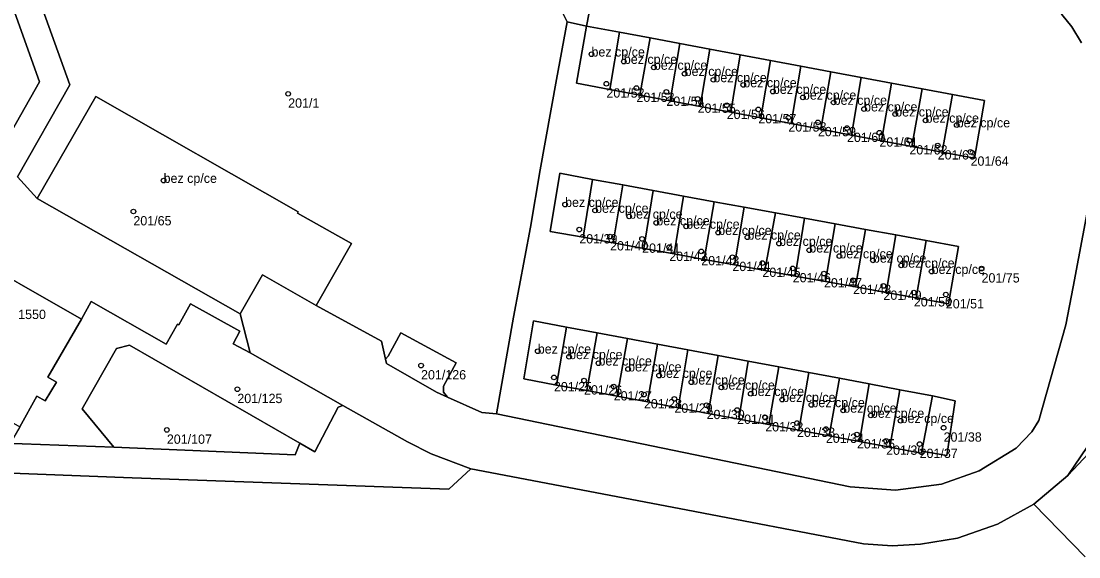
# Model space of a CAD drawing. Extents: x -878211 to -870363, y -1058464 to -1052522.
# Drawn here: x -873555.2 to -873441.8, y -1055727.4 to -1055670 of the extents above; entities that cross this region are included whole.
import ezdxf

# ---------------------------------------------------------------- set-up
doc = ezdxf.new("R2010")
doc.units = 0
for name, color, linetype in [('Definiční body', 7, 'Continuous'), ('Polygon budovy', 7, 'Continuous'), ('Polygon parcely', 7, 'Continuous')]:
    doc.layers.add(name, color=color, linetype=linetype)

msp = doc.modelspace()

# ---------------------------------------------------------------- linework, layer by layer
at = {"layer": 'Definiční body'}
for centre in [(-873494.03, -1055673.50994), (-873490.56, -1055674.29994), (-873487.34, -1055674.92994), (-873484.04, -1055675.59994), (-873492.43, -1055676.67994), (-873489.21, -1055677.13994), (-873480.96, -1055676.25994), (-873477.75, -1055676.80994), (-873526.56, -1055677.75994), (-873486, -1055677.55994), (-873482.65, -1055678.30994), (-873474.58, -1055677.51994), (-873471.36, -1055678.13994), (-873479.53, -1055678.97994), (-873476.14, -1055679.43994), (-873468.06, -1055678.68994), (-873464.8, -1055679.39994), (-873472.92, -1055680.31994), (-873461.46, -1055679.93994), (-873458.2, -1055680.60994), (-873469.75, -1055680.81994), (-873466.63, -1055681.43994), (-873454.86, -1055681.10994), (-873463.15, -1055681.93994), (-873459.94, -1055682.77994), (-873456.9, -1055683.31994), (-873453.38, -1055683.98994), (-873539.92, -1055687.06994), (-873496.86, -1055689.64994), (-873543.16, -1055690.38994), (-873493.64, -1055690.27994), (-873489.99, -1055690.90994), (-873487.08, -1055691.61994), (-873483.87, -1055691.98994), (-873495.34, -1055692.32994), (-873492.04, -1055693.07994), (-873480.44, -1055692.65994), (-873477.31, -1055693.15994), (-873488.6, -1055693.32994), (-873485.69, -1055694.20994), (-873473.92, -1055693.82994), (-873482.26, -1055694.66994), (-873478.92, -1055695.28994), (-873470.67, -1055694.53994), (-873467.45, -1055695.16994), (-873475.7, -1055695.91994), (-873472.45, -1055696.49994), (-873463.85, -1055695.62994), (-873460.81, -1055696.16994), (-873452.2, -1055696.51994), (-873469.1, -1055697.04994), (-873465.98, -1055697.75994), (-873457.55, -1055696.83994), (-873462.72, -1055698.37994), (-873459.46, -1055699.08994), (-873456.03, -1055699.29994), (-873499.79, -1055705.38994), (-873496.43, -1055705.97994), (-873493.28, -1055706.66994), (-873512.31, -1055706.91994), (-873490.1, -1055707.29994), (-873486.78, -1055707.98994), (-873498.06, -1055708.19994), (-873494.83, -1055708.53994), (-873483.32, -1055708.70994), (-873532.01, -1055709.45994), (-873491.65, -1055709.17994), (-873488.41, -1055710.02994), (-873480.09, -1055709.25994), (-873476.95, -1055709.93994), (-873485.14, -1055710.49994), (-873481.69, -1055711.17994), (-873473.58, -1055710.57994), (-873470.44, -1055711.13994), (-873478.41, -1055711.68994), (-873475.4, -1055712.49994), (-873467.03, -1055711.72994), (-873464.07, -1055712.27994), (-873471.99, -1055713.08994), (-873460.88, -1055712.83994), (-873456.27, -1055713.59994), (-873539.57, -1055713.82994), (-873468.89, -1055713.72994), (-873465.57, -1055714.32994), (-873462.43, -1055715.00994), (-873458.84, -1055715.34994)]:
    msp.add_circle(centre, 0.25, dxfattribs=at)
at = {"layer": 'Polygon budovy'}
for points in [[(-873495.63, -1055676.63), (-873492.07, -1055677.3), (-873491.03, -1055671.15), (-873494.55, -1055670.49)], [(-873491.03, -1055671.15), (-873492.07, -1055677.3), (-873488.84, -1055677.91), (-873487.75, -1055671.76)], [(-873487.75, -1055671.76), (-873488.84, -1055677.91), (-873485.61, -1055678.52), (-873484.54, -1055672.36)], [(-873485.61, -1055678.52), (-873482.36, -1055679.13), (-873481.33, -1055672.96), (-873484.54, -1055672.36)], [(-873482.36, -1055679.13), (-873479.1, -1055679.74), (-873478.09, -1055673.57), (-873481.33, -1055672.96)], [(-873478.09, -1055673.57), (-873479.1, -1055679.74), (-873475.86, -1055680.35), (-873474.84, -1055674.18)], [(-873475.86, -1055680.35), (-873472.63, -1055680.96), (-873471.58, -1055674.79), (-873474.84, -1055674.18)], [(-873472.63, -1055680.96), (-873469.42, -1055681.56), (-873468.37, -1055675.39), (-873471.58, -1055674.79)], [(-873469.42, -1055681.56), (-873466.15, -1055682.18), (-873465.1, -1055676), (-873468.37, -1055675.39)], [(-873466.15, -1055682.18), (-873462.92, -1055682.79), (-873461.86, -1055676.61), (-873465.1, -1055676)], [(-873462.92, -1055682.79), (-873459.68, -1055683.4), (-873458.55, -1055677.23), (-873461.86, -1055676.61)], [(-873525.49, -1055690.42), (-873547.19, -1055678.03), (-873553.46, -1055689), (-873531.71, -1055701.38), (-873529.33, -1055697.2), (-873523.55, -1055700.48), (-873519.78, -1055693.84), (-873525.55, -1055690.55)], [(-873459.68, -1055683.4), (-873456.44, -1055684.01), (-873455.31, -1055677.84), (-873458.55, -1055677.23)], [(-873456.44, -1055684.01), (-873452.96, -1055684.66), (-873451.87, -1055678.48), (-873455.31, -1055677.84)], [(-873498.46, -1055692.52), (-873494.94, -1055693.16), (-873493.91, -1055686.94), (-873497.43, -1055686.29)], [(-873493.91, -1055686.94), (-873494.94, -1055693.16), (-873491.7, -1055693.75), (-873490.66, -1055687.53)], [(-873491.7, -1055693.75), (-873488.43, -1055694.35), (-873487.41, -1055688.13), (-873490.66, -1055687.53)], [(-873488.43, -1055694.35), (-873485.18, -1055694.94), (-873484.18, -1055688.73), (-873487.41, -1055688.13)], [(-873484.18, -1055688.73), (-873485.18, -1055694.94), (-873481.95, -1055695.53), (-873480.86, -1055689.34)], [(-873477.65, -1055689.93), (-873480.86, -1055689.34), (-873481.95, -1055695.53), (-873478.69, -1055696.12)], [(-873477.65, -1055689.93), (-873478.69, -1055696.12), (-873475.45, -1055696.71), (-873474.3, -1055690.54)], [(-873475.45, -1055696.71), (-873472.18, -1055697.31), (-873471.17, -1055691.12), (-873474.3, -1055690.54)], [(-873471.17, -1055691.12), (-873472.18, -1055697.31), (-873468.93, -1055697.9), (-873467.91, -1055691.72)], [(-873468.93, -1055697.9), (-873465.71, -1055698.49), (-873464.65, -1055692.32), (-873467.91, -1055691.72)], [(-873464.65, -1055692.32), (-873465.71, -1055698.49), (-873462.44, -1055699.08), (-873461.39, -1055692.91)], [(-873462.44, -1055699.08), (-873459.2, -1055699.67), (-873458.15, -1055693.51), (-873461.39, -1055692.91)], [(-873459.2, -1055699.67), (-873455.76, -1055700.3), (-873454.67, -1055694.15), (-873458.15, -1055693.51)], [(-873553.51, -1055710.22), (-873552.61, -1055710.72), (-873551.42, -1055708.69), (-873552.35, -1055708.16), (-873548.72, -1055701.94), (-873562.38, -1055694.15), (-873569.06, -1055705.68), (-873555.35, -1055713.48)], [(-873500.24, -1055702.13), (-873501.29, -1055708.35), (-873497.78, -1055709.01), (-873496.7, -1055702.79)], [(-873496.7, -1055702.79), (-873497.78, -1055709.01), (-873494.53, -1055709.61), (-873493.43, -1055703.41)], [(-873494.53, -1055709.61), (-873491.27, -1055710.22), (-873490.17, -1055704.02), (-873493.43, -1055703.41)], [(-873490.17, -1055704.02), (-873491.27, -1055710.22), (-873488.01, -1055710.83), (-873486.94, -1055704.63)], [(-873488.01, -1055710.83), (-873484.75, -1055711.44), (-873483.69, -1055705.24), (-873486.94, -1055704.63)], [(-873483.69, -1055705.24), (-873484.75, -1055711.44), (-873481.52, -1055712.05), (-873480.45, -1055705.85)], [(-873481.52, -1055712.05), (-873478.24, -1055712.66), (-873477.22, -1055706.45), (-873480.45, -1055705.85)], [(-873477.22, -1055706.45), (-873478.24, -1055712.66), (-873475.01, -1055713.26), (-873473.95, -1055707.07)], [(-873475.01, -1055713.26), (-873471.78, -1055713.87), (-873470.71, -1055707.67), (-873473.95, -1055707.07)], [(-873470.71, -1055707.67), (-873471.78, -1055713.87), (-873468.53, -1055714.47), (-873467.45, -1055708.29)], [(-873467.45, -1055708.29), (-873468.53, -1055714.47), (-873465.28, -1055715.08), (-873464.25, -1055708.89)], [(-873465.28, -1055715.08), (-873462.04, -1055715.69), (-873460.95, -1055709.51), (-873464.25, -1055708.89)], [(-873462.04, -1055715.69), (-873458.66, -1055716.32), (-873458.62, -1055716.12), (-873457.47, -1055710.16), (-873460.95, -1055709.51)]]:
    msp.add_lwpolyline(points, close=True, dxfattribs=at)
at = {"layer": 'Polygon parcely'}
for points in [[(-873577.9, -1055586.21), (-873550.79, -1055607.1), (-873524.96, -1055626.95), (-873494.25, -1055650.55), (-873482.73, -1055657.36), (-873479.69, -1055658.48), (-873476.2, -1055659.5), (-873455.91, -1055663.31), (-873451.24, -1055664.45), (-873448.44, -1055665.53), (-873445.57, -1055667.38), (-873443.6, -1055669.25), (-873442.53, -1055670.58)], [(-873564.15, -1055634), (-873526.86, -1055662.58), (-873525.35, -1055663.44), (-873523.9, -1055663.88), (-873501.92, -1055668.87), (-873501.17, -1055668.85), (-873499.68, -1055668.44), (-873497.19, -1055668.95), (-873496.63, -1055670.03), (-873494.55, -1055670.49), (-873492.46, -1055659.67), (-873492.08, -1055657.3), (-873491.89, -1055655), (-873492.26, -1055653.47), (-873493.14, -1055651.73), (-873494.25, -1055650.55), (-873524.96, -1055626.95), (-873550.79, -1055607.1), (-873577.9, -1055586.21)], [(-873570, -1055629.56), (-873553.22, -1055676.49), (-873557.74, -1055684.38)], [(-873557.74, -1055684.38), (-873553.22, -1055676.49), (-873570, -1055629.56)], [(-873564.94, -1055635.22), (-873549.97, -1055676.79), (-873555.57, -1055686.67), (-873553.46, -1055689), (-873547.19, -1055678.03), (-873525.49, -1055690.42), (-873525.55, -1055690.55), (-873519.78, -1055693.84), (-873523.55, -1055700.48), (-873516.56, -1055704.3), (-873516.13, -1055706.23), (-873515.83, -1055705.93), (-873514.48, -1055703.41), (-873508.53, -1055706.64), (-873509.89, -1055709.14), (-873509.89, -1055709.79), (-873509.46, -1055710.32), (-873505.78, -1055711.95), (-873504.22, -1055712.09), (-873502.4, -1055701.74), (-873500.57, -1055692.08), (-873499.54, -1055685.91), (-873497.8, -1055676.23), (-873496.63, -1055670.03), (-873497.19, -1055668.95)], [(-873562.38, -1055694.15), (-873548.72, -1055701.94), (-873547.68, -1055700.04), (-873539.65, -1055704.62), (-873538.43, -1055702.48), (-873538.29, -1055702.55), (-873537.05, -1055700.31), (-873531.73, -1055703.24), (-873532.46, -1055704.59), (-873530.65, -1055705.54), (-873531.71, -1055701.38), (-873553.46, -1055689), (-873555.57, -1055686.67), (-873549.97, -1055676.79), (-873564.94, -1055635.22)], [(-873492.46, -1055659.67), (-873494.55, -1055670.49), (-873496.63, -1055670.03), (-873497.8, -1055676.23), (-873499.54, -1055685.91), (-873500.57, -1055692.08), (-873502.4, -1055701.74), (-873504.22, -1055712.09), (-873466.28, -1055719.95), (-873461.43, -1055720.28), (-873456.51, -1055719.65), (-873452.46, -1055718.22), (-873448.48, -1055715.78), (-873446.82, -1055714.02), (-873446.04, -1055712.82), (-873443.16, -1055702.56), (-873442.38, -1055698.46), (-873439.73, -1055684.43)], [(-873441.47, -1055672.29), (-873442.53, -1055670.58), (-873443.6, -1055669.25)], [(-873442.53, -1055670.58), (-873441.47, -1055672.29)], [(-873439.73, -1055684.43), (-873442.38, -1055698.46), (-873443.16, -1055702.56), (-873446.04, -1055712.82), (-873446.82, -1055714.02), (-873448.48, -1055715.78), (-873452.46, -1055718.22), (-873456.51, -1055719.65), (-873461.43, -1055720.28), (-873466.28, -1055719.95), (-873504.22, -1055712.09), (-873505.78, -1055711.95), (-873509.46, -1055710.32), (-873510.64, -1055709.79), (-873516.03, -1055706.7), (-873516.13, -1055706.23), (-873516.56, -1055704.3), (-873523.55, -1055700.48), (-873529.33, -1055697.2), (-873531.71, -1055701.38), (-873530.65, -1055705.54), (-873520.69, -1055711.19), (-873513.77, -1055715.11), (-873511.21, -1055716.4), (-873506.96, -1055718.02), (-873484.62, -1055722.26), (-873464.85, -1055726.05), (-873461.78, -1055726.25), (-873458.73, -1055726.08), (-873454.77, -1055725.43), (-873450.5, -1055723.95), (-873446.59, -1055721.79), (-873442.96, -1055718.71), (-873440.83, -1055715.59)], [(-873575.63, -1055717.71), (-873543.29, -1055718.96), (-873509.32, -1055720.18), (-873506.96, -1055718.02), (-873511.21, -1055716.4), (-873513.77, -1055715.11), (-873520.69, -1055711.19), (-873521.21, -1055711.38), (-873523.69, -1055716.17), (-873525.3, -1055715.24), (-873525.81, -1055716.49), (-873545.24, -1055715.68), (-873555.08, -1055715.32), (-873556.36, -1055715.27)], [(-873440.83, -1055715.59), (-873442.96, -1055718.71), (-873440.69, -1055716.33)], [(-873440.69, -1055716.33), (-873442.96, -1055718.71), (-873446.59, -1055721.79), (-873441.09, -1055727.45)], [(-873441.09, -1055727.45), (-873446.59, -1055721.79), (-873450.5, -1055723.95), (-873454.77, -1055725.43), (-873458.73, -1055726.08), (-873461.78, -1055726.25), (-873464.85, -1055726.05), (-873484.62, -1055722.26), (-873506.96, -1055718.02), (-873509.32, -1055720.18), (-873543.29, -1055718.96), (-873575.63, -1055717.71)]]:
    msp.add_lwpolyline(points, dxfattribs=at)
for points in [[(-873494.55, -1055670.49), (-873495.63, -1055676.63), (-873492.07, -1055677.3), (-873491.03, -1055671.15)], [(-873492.07, -1055677.3), (-873495.63, -1055676.63), (-873494.55, -1055670.49), (-873491.03, -1055671.15), (-873487.75, -1055671.76), (-873484.54, -1055672.36), (-873481.33, -1055672.96), (-873478.09, -1055673.57), (-873474.84, -1055674.18), (-873471.58, -1055674.79), (-873468.37, -1055675.39), (-873465.1, -1055676), (-873461.86, -1055676.61), (-873458.55, -1055677.23), (-873455.31, -1055677.84), (-873451.87, -1055678.48), (-873452.96, -1055684.66), (-873456.44, -1055684.01), (-873459.68, -1055683.4), (-873462.92, -1055682.79), (-873466.15, -1055682.18), (-873469.42, -1055681.56), (-873472.63, -1055680.96), (-873475.86, -1055680.35), (-873479.1, -1055679.74), (-873482.36, -1055679.13), (-873485.61, -1055678.52), (-873488.84, -1055677.91)], [(-873488.84, -1055677.91), (-873487.75, -1055671.76), (-873491.03, -1055671.15), (-873492.07, -1055677.3)], [(-873484.54, -1055672.36), (-873487.75, -1055671.76), (-873488.84, -1055677.91), (-873485.61, -1055678.52)], [(-873485.61, -1055678.52), (-873482.36, -1055679.13), (-873481.33, -1055672.96), (-873484.54, -1055672.36)], [(-873479.1, -1055679.74), (-873478.09, -1055673.57), (-873481.33, -1055672.96), (-873482.36, -1055679.13)], [(-873474.84, -1055674.18), (-873478.09, -1055673.57), (-873479.1, -1055679.74), (-873475.86, -1055680.35)], [(-873471.58, -1055674.79), (-873474.84, -1055674.18), (-873475.86, -1055680.35), (-873472.63, -1055680.96)], [(-873468.37, -1055675.39), (-873471.58, -1055674.79), (-873472.63, -1055680.96), (-873469.42, -1055681.56)], [(-873465.1, -1055676), (-873468.37, -1055675.39), (-873469.42, -1055681.56), (-873466.15, -1055682.18)], [(-873461.86, -1055676.61), (-873465.1, -1055676), (-873466.15, -1055682.18), (-873462.92, -1055682.79)], [(-873458.55, -1055677.23), (-873461.86, -1055676.61), (-873462.92, -1055682.79), (-873459.68, -1055683.4)], [(-873531.71, -1055701.38), (-873529.33, -1055697.2), (-873523.55, -1055700.48), (-873519.78, -1055693.84), (-873525.55, -1055690.55), (-873525.49, -1055690.42), (-873547.19, -1055678.03), (-873553.46, -1055689)], [(-873455.31, -1055677.84), (-873458.55, -1055677.23), (-873459.68, -1055683.4), (-873456.44, -1055684.01)], [(-873451.87, -1055678.48), (-873455.31, -1055677.84), (-873456.44, -1055684.01), (-873452.96, -1055684.66)], [(-873497.43, -1055686.29), (-873498.46, -1055692.52), (-873494.94, -1055693.16), (-873493.91, -1055686.94)], [(-873494.94, -1055693.16), (-873498.46, -1055692.52), (-873497.43, -1055686.29), (-873493.91, -1055686.94), (-873490.66, -1055687.53), (-873487.41, -1055688.13), (-873484.18, -1055688.73), (-873480.86, -1055689.34), (-873477.65, -1055689.93), (-873474.3, -1055690.54), (-873471.17, -1055691.12), (-873467.91, -1055691.72), (-873464.65, -1055692.32), (-873461.39, -1055692.91), (-873458.15, -1055693.51), (-873454.67, -1055694.15), (-873455.76, -1055700.3), (-873459.2, -1055699.67), (-873462.44, -1055699.08), (-873465.71, -1055698.49), (-873468.93, -1055697.9), (-873472.18, -1055697.31), (-873475.45, -1055696.71), (-873478.69, -1055696.12), (-873481.95, -1055695.53), (-873485.18, -1055694.94), (-873488.43, -1055694.35), (-873491.7, -1055693.75)], [(-873491.7, -1055693.75), (-873490.66, -1055687.53), (-873493.91, -1055686.94), (-873494.94, -1055693.16)], [(-873488.43, -1055694.35), (-873487.41, -1055688.13), (-873490.66, -1055687.53), (-873491.7, -1055693.75)], [(-873484.18, -1055688.73), (-873487.41, -1055688.13), (-873488.43, -1055694.35), (-873485.18, -1055694.94)], [(-873481.95, -1055695.53), (-873480.86, -1055689.34), (-873484.18, -1055688.73), (-873485.18, -1055694.94)], [(-873478.69, -1055696.12), (-873477.65, -1055689.93), (-873480.86, -1055689.34), (-873481.95, -1055695.53)], [(-873475.45, -1055696.71), (-873474.3, -1055690.54), (-873477.65, -1055689.93), (-873478.69, -1055696.12)], [(-873471.17, -1055691.12), (-873474.3, -1055690.54), (-873475.45, -1055696.71), (-873472.18, -1055697.31)], [(-873467.91, -1055691.72), (-873471.17, -1055691.12), (-873472.18, -1055697.31), (-873468.93, -1055697.9)], [(-873468.93, -1055697.9), (-873465.71, -1055698.49), (-873464.65, -1055692.32), (-873467.91, -1055691.72)], [(-873462.44, -1055699.08), (-873461.39, -1055692.91), (-873464.65, -1055692.32), (-873465.71, -1055698.49)], [(-873459.2, -1055699.67), (-873458.15, -1055693.51), (-873461.39, -1055692.91), (-873462.44, -1055699.08)], [(-873454.67, -1055694.15), (-873458.15, -1055693.51), (-873459.2, -1055699.67), (-873455.76, -1055700.3)], [(-873562.38, -1055694.15), (-873569.06, -1055705.68), (-873555.35, -1055713.48), (-873553.51, -1055710.22), (-873552.61, -1055710.72), (-873551.42, -1055708.69), (-873552.35, -1055708.16), (-873548.72, -1055701.94)], [(-873520.69, -1055711.19), (-873530.65, -1055705.54), (-873532.46, -1055704.59), (-873531.73, -1055703.24), (-873537.05, -1055700.31), (-873538.29, -1055702.55), (-873538.43, -1055702.48), (-873539.65, -1055704.62), (-873547.68, -1055700.04), (-873548.72, -1055701.94), (-873552.35, -1055708.16), (-873551.42, -1055708.69), (-873552.61, -1055710.72), (-873553.51, -1055710.22), (-873555.35, -1055713.48), (-873556.36, -1055715.27), (-873555.08, -1055715.32), (-873545.24, -1055715.68), (-873548.64, -1055711.57), (-873544.97, -1055705.09), (-873543.59, -1055704.72), (-873525.3, -1055715.24), (-873523.69, -1055716.17), (-873521.21, -1055711.38)], [(-873500.24, -1055702.13), (-873501.29, -1055708.35), (-873497.78, -1055709.01), (-873496.7, -1055702.79)], [(-873497.78, -1055709.01), (-873501.29, -1055708.35), (-873500.24, -1055702.13), (-873496.7, -1055702.79), (-873493.43, -1055703.41), (-873490.17, -1055704.02), (-873486.94, -1055704.63), (-873483.69, -1055705.24), (-873480.45, -1055705.85), (-873477.22, -1055706.45), (-873473.95, -1055707.07), (-873470.71, -1055707.67), (-873467.45, -1055708.29), (-873464.25, -1055708.89), (-873460.95, -1055709.51), (-873457.47, -1055710.16), (-873455.03, -1055710.69), (-873455.92, -1055716.58), (-873458.62, -1055716.12), (-873458.66, -1055716.32), (-873462.04, -1055715.69), (-873465.28, -1055715.08), (-873468.53, -1055714.47), (-873471.78, -1055713.87), (-873475.01, -1055713.26), (-873478.24, -1055712.66), (-873481.52, -1055712.05), (-873484.75, -1055711.44), (-873488.01, -1055710.83), (-873491.27, -1055710.22), (-873494.53, -1055709.61)], [(-873493.43, -1055703.41), (-873496.7, -1055702.79), (-873497.78, -1055709.01), (-873494.53, -1055709.61)], [(-873516.13, -1055706.23), (-873516.03, -1055706.7), (-873510.64, -1055709.79), (-873509.46, -1055710.32), (-873509.89, -1055709.79), (-873509.89, -1055709.14), (-873508.53, -1055706.64), (-873514.48, -1055703.41), (-873515.83, -1055705.93)], [(-873491.27, -1055710.22), (-873490.17, -1055704.02), (-873493.43, -1055703.41), (-873494.53, -1055709.61)], [(-873488.01, -1055710.83), (-873486.94, -1055704.63), (-873490.17, -1055704.02), (-873491.27, -1055710.22)], [(-873543.59, -1055704.72), (-873544.97, -1055705.09), (-873548.64, -1055711.57), (-873545.24, -1055715.68), (-873525.81, -1055716.49), (-873525.3, -1055715.24)], [(-873488.01, -1055710.83), (-873484.75, -1055711.44), (-873483.69, -1055705.24), (-873486.94, -1055704.63)], [(-873480.45, -1055705.85), (-873483.69, -1055705.24), (-873484.75, -1055711.44), (-873481.52, -1055712.05)], [(-873478.24, -1055712.66), (-873477.22, -1055706.45), (-873480.45, -1055705.85), (-873481.52, -1055712.05)], [(-873473.95, -1055707.07), (-873477.22, -1055706.45), (-873478.24, -1055712.66), (-873475.01, -1055713.26)], [(-873475.01, -1055713.26), (-873471.78, -1055713.87), (-873470.71, -1055707.67), (-873473.95, -1055707.07)], [(-873468.53, -1055714.47), (-873467.45, -1055708.29), (-873470.71, -1055707.67), (-873471.78, -1055713.87)], [(-873464.25, -1055708.89), (-873467.45, -1055708.29), (-873468.53, -1055714.47), (-873465.28, -1055715.08)], [(-873465.28, -1055715.08), (-873462.04, -1055715.69), (-873460.95, -1055709.51), (-873464.25, -1055708.89)], [(-873458.66, -1055716.32), (-873458.62, -1055716.12), (-873457.47, -1055710.16), (-873460.95, -1055709.51), (-873462.04, -1055715.69)], [(-873458.62, -1055716.12), (-873455.92, -1055716.58), (-873455.03, -1055710.69), (-873457.47, -1055710.16)]]:
    msp.add_lwpolyline(points, close=True, dxfattribs=at)

# ---------------------------------------------------------------- texts
at = {"layer": 'Definiční body'}
for s, p in [('bez cp/ce', (-873494.03, -1055673.76)), ('bez cp/ce', (-873490.56, -1055674.55)), ('bez cp/ce', (-873487.34, -1055675.179)), ('bez cp/ce', (-873484.04, -1055675.85)), ('bez cp/ce', (-873480.96, -1055676.51)), ('201/52', (-873492.43, -1055678.169)), ('bez cp/ce', (-873477.75, -1055677.06)), ('bez cp/ce', (-873474.58, -1055677.77)), ('201/1', (-873526.56, -1055679.249)), ('201/53', (-873489.21, -1055678.629)), ('201/54', (-873486, -1055679.049)), ('bez cp/ce', (-873471.36, -1055678.389)), ('bez cp/ce', (-873468.06, -1055678.94)), ('201/55', (-873482.65, -1055679.799)), ('bez cp/ce', (-873464.8, -1055679.649)), ('bez cp/ce', (-873461.46, -1055680.19)), ('201/56', (-873479.53, -1055680.469)), ('201/57', (-873476.14, -1055680.929)), ('bez cp/ce', (-873458.2, -1055680.86)), ('bez cp/ce', (-873454.86, -1055681.36)), ('201/58', (-873472.92, -1055681.809)), ('201/59', (-873469.75, -1055682.309)), ('201/60', (-873466.63, -1055682.929)), ('201/61', (-873463.15, -1055683.429)), ('201/62', (-873459.94, -1055684.269)), ('201/63', (-873456.9, -1055684.809)), ('201/64', (-873453.38, -1055685.479)), ('bez cp/ce', (-873539.92, -1055687.32)), ('bez cp/ce', (-873496.86, -1055689.899)), ('bez cp/ce', (-873493.64, -1055690.53)), ('bez cp/ce', (-873489.99, -1055691.159)), ('201/65', (-873543.16, -1055691.879)), ('bez cp/ce', (-873487.08, -1055691.87)), ('bez cp/ce', (-873483.87, -1055692.24)), ('bez cp/ce', (-873480.44, -1055692.909)), ('201/39', (-873495.34, -1055693.819)), ('bez cp/ce', (-873477.31, -1055693.409)), ('201/40', (-873492.04, -1055694.569)), ('201/41', (-873488.6, -1055694.819)), ('bez cp/ce', (-873473.92, -1055694.08)), ('bez cp/ce', (-873470.67, -1055694.79)), ('201/42', (-873485.69, -1055695.699)), ('201/43', (-873482.26, -1055696.159)), ('bez cp/ce', (-873467.45, -1055695.419)), ('bez cp/ce', (-873463.85, -1055695.879)), ('201/44', (-873478.92, -1055696.779)), ('201/45', (-873475.7, -1055697.409)), ('bez cp/ce', (-873460.81, -1055696.419)), ('bez cp/ce', (-873457.55, -1055697.09)), ('201/46', (-873472.45, -1055697.989)), ('201/47', (-873469.1, -1055698.539)), ('201/75', (-873452.2, -1055698.009)), ('201/48', (-873465.98, -1055699.249)), ('201/49', (-873462.72, -1055699.869)), ('201/50', (-873459.46, -1055700.579)), ('201/51', (-873456.03, -1055700.789)), ('c.p. 1550', (-873558.04, -1055701.929)), ('bez cp/ce', (-873499.79, -1055705.639)), ('bez cp/ce', (-873496.43, -1055706.23)), ('bez cp/ce', (-873493.28, -1055706.919)), ('bez cp/ce', (-873490.1, -1055707.55)), ('201/126', (-873512.31, -1055708.409)), ('bez cp/ce', (-873486.78, -1055708.24)), ('201/25', (-873498.06, -1055709.689)), ('bez cp/ce', (-873483.32, -1055708.96)), ('bez cp/ce', (-873480.09, -1055709.51)), ('201/125', (-873532.01, -1055710.949)), ('201/26', (-873494.83, -1055710.029)), ('201/27', (-873491.65, -1055710.669)), ('bez cp/ce', (-873476.95, -1055710.19)), ('bez cp/ce', (-873473.58, -1055710.83)), ('201/28', (-873488.41, -1055711.519)), ('201/29', (-873485.14, -1055711.989)), ('bez cp/ce', (-873470.44, -1055711.389)), ('bez cp/ce', (-873467.03, -1055711.98)), ('201/30', (-873481.69, -1055712.669)), ('201/31', (-873478.41, -1055713.179)), ('bez cp/ce', (-873464.07, -1055712.53)), ('bez cp/ce', (-873460.88, -1055713.09)), ('201/32', (-873475.4, -1055713.989)), ('201/107', (-873539.57, -1055715.319)), ('201/33', (-873471.99, -1055714.579)), ('201/34', (-873468.89, -1055715.219)), ('201/38', (-873456.27, -1055715.089)), ('201/35', (-873465.57, -1055715.819)), ('201/36', (-873462.43, -1055716.499)), ('201/37', (-873458.84, -1055716.839))]:
    msp.add_text(s, height=0.999996, dxfattribs=at).set_placement(p)

doc.saveas('drawing.dxf')
